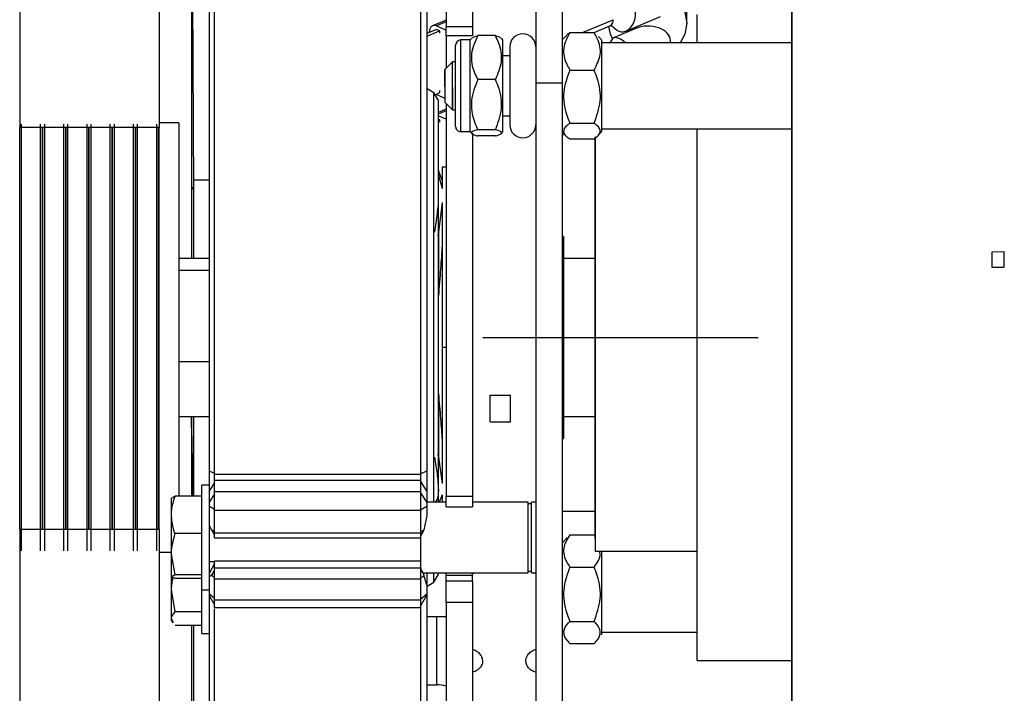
# Model space of a CAD drawing. Header units: inches. Extents: x 170 to 284, y 215 to 248.
# Tile 730 of 1056: x 231.0228 to 231.1544, y 225.3583 to 225.4483. Entities that reach past the tile are written whole.
import ezdxf

# ---------------------------------------------------------------- set-up
doc = ezdxf.new("R2010")
doc.units = ezdxf.units.IN
doc.header["$LTSCALE"] = 0.25
doc.header["$MEASUREMENT"] = 0
doc.layers.add('RH FRONT OF HOOD', color=7, linetype='Continuous')

msp = doc.modelspace()

# ---------------------------------------------------------------- linework, layer by layer
at = {"layer": 'RH FRONT OF HOOD'}
for p, q in [((231.1260020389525, 225.3033025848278), (231.1260020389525, 225.5149551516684)), ((231.1260020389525, 225.5149551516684), (231.1260020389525, 225.2967220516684)), ((231.0228287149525, 225.4895725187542), (231.0228287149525, 225.4338873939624)), ((231.0414476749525, 225.4895725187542), (231.0414476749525, 225.4338873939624)), ((231.0917660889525, 225.4721227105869), (231.0917660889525, 225.4398031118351)), ((231.0953077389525, 225.4721227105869), (231.0953077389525, 225.4398031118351)), ((231.0488615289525, 225.3875500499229), (231.0488615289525, 225.4690823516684)), ((231.0763514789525, 225.4690823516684), (231.0763514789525, 225.3875500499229)), ((231.0481869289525, 225.3879854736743), (231.0481869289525, 225.4675766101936)), ((231.0771947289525, 225.4674531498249), (231.0771947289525, 225.3880211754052)), ((231.0457482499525, 225.462232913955), (231.0457482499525, 225.4163792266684)), ((231.0458546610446, 225.462232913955), (231.0460177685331, 225.4257609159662)), ((231.0797919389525, 225.4566074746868), (231.0797919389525, 225.4473868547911)), ((231.1119558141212, 225.447834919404), (231.1119558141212, 225.4572364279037)), ((231.0833335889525, 225.4509715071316), (231.0833335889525, 225.4473868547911)), ((231.0797919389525, 225.4482563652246), (231.0779651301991, 225.4474843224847)), ((231.0980151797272, 225.4465747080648), (231.1021025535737, 225.4483021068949)), ((231.1038029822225, 225.4467710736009), (231.108419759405, 225.4487222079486)), ((231.1133532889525, 225.4452011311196), (231.1133532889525, 225.4490130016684)), ((231.0784903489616, 225.4470057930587), (231.0771947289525, 225.4464582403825)), ((231.0797919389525, 225.4480144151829), (231.0784903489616, 225.4474643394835)), ((231.0784903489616, 225.4474643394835), (231.0797919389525, 225.446914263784)), ((231.0789673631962, 225.446804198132), (231.0784903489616, 225.4470057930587)), ((231.0797919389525, 225.4473868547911), (231.0833335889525, 225.4473868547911)), ((231.0797919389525, 225.4461363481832), (231.0797919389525, 225.4473868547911)), ((231.0833335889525, 225.4473868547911), (231.0833335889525, 225.4461363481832)), ((231.0995632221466, 225.4465705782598), (231.1016737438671, 225.4474625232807)), ((231.101844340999, 225.4475746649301), (231.1025459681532, 225.446968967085)), ((231.105137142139, 225.4471292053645), (231.1021616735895, 225.4458717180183)), ((231.0789673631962, 225.446804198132), (231.0771947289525, 225.4460550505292)), ((231.0775363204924, 225.4466026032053), (231.0775363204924, 225.4466447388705)), ((231.0789673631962, 225.4464985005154), (231.0789673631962, 225.446804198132)), ((231.0833335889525, 225.4461363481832), (231.0797919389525, 225.4461363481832)), ((231.0797919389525, 225.4461363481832), (231.0797919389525, 225.4418281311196)), ((231.0829962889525, 225.445589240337), (231.0817314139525, 225.445589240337)), ((231.0817314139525, 225.445589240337), (231.0817314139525, 225.4333448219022)), ((231.0832053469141, 225.4458331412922), (231.0829962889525, 225.445589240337)), ((231.0829962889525, 225.4333448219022), (231.0829962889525, 225.445589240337)), ((231.0863692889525, 225.4461673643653), (231.0840081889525, 225.4461673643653)), ((231.0873811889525, 225.445589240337), (231.087172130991, 225.4458331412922)), ((231.0873811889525, 225.4333448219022), (231.0873811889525, 225.445589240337)), ((231.0957205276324, 225.4460708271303), (231.0953077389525, 225.445589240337)), ((231.0957205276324, 225.4460708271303), (231.0953077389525, 225.445589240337)), ((231.0963196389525, 225.4465747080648), (231.0995577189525, 225.4465747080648)), ((231.1005696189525, 225.445589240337), (231.1001568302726, 225.4460708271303)), ((231.1005696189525, 225.445589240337), (231.1001568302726, 225.4460708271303)), ((231.1005696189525, 225.445589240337), (231.1005696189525, 225.4336038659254)), ((231.1019629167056, 225.4456972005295), (231.1016725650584, 225.4452011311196)), ((231.0810568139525, 225.4340194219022), (231.0810568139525, 225.444914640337)), ((231.0882918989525, 225.4446783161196), (231.0882918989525, 225.4342557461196)), ((231.1260020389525, 225.4452011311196), (231.1005696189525, 225.4452011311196)), ((231.1260020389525, 225.4452011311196), (231.1005696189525, 225.4452011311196)), ((231.0882918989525, 225.4434809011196), (231.0873811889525, 225.4434809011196)), ((231.0806351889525, 225.4426713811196), (231.0796232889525, 225.4416594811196)), ((231.0806351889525, 225.4426713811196), (231.0796232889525, 225.4416594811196)), ((231.0796232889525, 225.439308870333), (231.0796232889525, 225.4416594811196)), ((231.0796232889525, 225.4416594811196), (231.0796232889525, 225.4372745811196)), ((231.0810568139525, 225.4426713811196), (231.0806351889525, 225.4426713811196)), ((231.0810568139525, 225.4426713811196), (231.0806351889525, 225.4426713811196)), ((231.0806351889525, 225.4362626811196), (231.0806351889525, 225.4426713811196)), ((231.0963196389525, 225.4415688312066), (231.0995577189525, 225.4415688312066)), ((231.0772383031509, 225.4390626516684), (231.0771947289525, 225.4390626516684)), ((231.0781490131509, 225.4385368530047), (231.0772383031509, 225.4390626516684)), ((231.0772383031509, 225.3917975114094), (231.0772383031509, 225.4390626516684)), ((231.0806351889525, 225.4392358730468), (231.0806351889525, 225.4362626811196)), ((231.0863692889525, 225.4403018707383), (231.0840081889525, 225.4403018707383)), ((231.0953077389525, 225.4398031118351), (231.0917660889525, 225.4398031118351)), ((231.0917660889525, 225.4398031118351), (231.0917660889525, 225.3041632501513)), ((231.0953077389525, 225.4398031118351), (231.0953077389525, 225.3041632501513)), ((231.0787125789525, 225.4375801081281), (231.0781490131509, 225.4385368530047)), ((231.0781490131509, 225.3920197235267), (231.0781490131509, 225.4385368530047)), ((231.0783057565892, 225.4382707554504), (231.0789673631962, 225.4385503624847)), ((231.0784279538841, 225.4383223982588), (231.0784903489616, 225.4382934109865)), ((231.0784903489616, 225.4382934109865), (231.0796232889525, 225.4378146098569)), ((231.0789673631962, 225.4385503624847), (231.0789673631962, 225.4388560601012)), ((231.0787125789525, 225.4375801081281), (231.0787125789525, 225.3839711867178)), ((231.0796232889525, 225.4372745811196), (231.0806351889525, 225.4362626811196)), ((231.0796232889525, 225.4372745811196), (231.0806351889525, 225.4362626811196)), ((231.0797919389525, 225.4371059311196), (231.0797919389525, 225.3846120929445)), ((231.0797919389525, 225.4363550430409), (231.0787125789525, 225.4358988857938)), ((231.0797919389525, 225.4361130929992), (231.0787125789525, 225.4356569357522)), ((231.0797919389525, 225.4350129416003), (231.0787125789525, 225.4354690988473)), ((231.0806351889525, 225.4362626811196), (231.0810568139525, 225.4362626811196)), ((231.0806351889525, 225.4362626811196), (231.0810568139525, 225.4362626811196)), ((231.0873811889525, 225.4354531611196), (231.0882918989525, 225.4354531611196)), ((231.0228287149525, 225.4345069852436), (231.0227949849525, 225.4345091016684)), ((231.0414476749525, 225.4338873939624), (231.0228287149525, 225.4338873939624)), ((231.0228287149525, 225.380166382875), (231.0228287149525, 225.4338873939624)), ((231.0230482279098, 225.379063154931), (231.0230482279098, 225.4343324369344)), ((231.0256111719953, 225.379063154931), (231.0256111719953, 225.4343324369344)), ((231.0258644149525, 225.380166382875), (231.0258644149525, 225.4338873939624)), ((231.0258981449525, 225.380166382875), (231.0258981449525, 225.4338873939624)), ((231.0261513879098, 225.379063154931), (231.0261513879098, 225.4343324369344)), ((231.0287143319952, 225.379063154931), (231.0287143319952, 225.4343324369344)), ((231.0289675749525, 225.380166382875), (231.0289675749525, 225.4338873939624)), ((231.0290013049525, 225.380166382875), (231.0290013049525, 225.4338873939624)), ((231.0292545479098, 225.379063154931), (231.0292545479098, 225.4343324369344)), ((231.0318174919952, 225.379063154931), (231.0318174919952, 225.4343324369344)), ((231.0320707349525, 225.380166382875), (231.0320707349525, 225.4338873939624)), ((231.0321044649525, 225.380166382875), (231.0321044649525, 225.4338873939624)), ((231.0323577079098, 225.379063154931), (231.0323577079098, 225.4343324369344)), ((231.0349206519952, 225.379063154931), (231.0349206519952, 225.4343324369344)), ((231.0351738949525, 225.380166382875), (231.0351738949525, 225.4338873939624)), ((231.0352076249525, 225.380166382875), (231.0352076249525, 225.4338873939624)), ((231.0354608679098, 225.379063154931), (231.0354608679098, 225.4343324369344)), ((231.0380238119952, 225.379063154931), (231.0380238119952, 225.4343324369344)), ((231.0382770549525, 225.380166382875), (231.0382770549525, 225.4338873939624)), ((231.0383107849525, 225.380166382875), (231.0383107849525, 225.4338873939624)), ((231.0385640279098, 225.379063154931), (231.0385640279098, 225.4343324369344)), ((231.0411269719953, 225.379063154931), (231.0411269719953, 225.4343324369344)), ((231.0413802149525, 225.380166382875), (231.0413802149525, 225.4338873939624)), ((231.0440617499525, 225.4345091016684), (231.0414476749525, 225.4345091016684)), ((231.0414476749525, 225.380166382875), (231.0414476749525, 225.4338873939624)), ((231.0440617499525, 225.4345091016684), (231.0440617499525, 225.38461056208)), ((231.0789673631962, 225.4349028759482), (231.0787125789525, 225.4350105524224)), ((231.0789673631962, 225.4349028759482), (231.0787125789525, 225.4347951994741)), ((231.0789673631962, 225.4345971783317), (231.0789673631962, 225.4349028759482)), ((231.0963196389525, 225.4344611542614), (231.0995577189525, 225.4344611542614)), ((231.1005696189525, 225.4337329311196), (231.1260020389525, 225.4337329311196)), ((231.1005696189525, 225.4337329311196), (231.1260020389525, 225.4337329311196)), ((231.1133532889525, 225.3652679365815), (231.1133532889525, 225.4337329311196)), ((231.1133532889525, 225.3626642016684), (231.1133532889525, 225.4337329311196)), ((231.0817314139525, 225.4333448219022), (231.0829962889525, 225.4333448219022)), ((231.0829962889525, 225.4333448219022), (231.0832053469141, 225.4331009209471)), ((231.0833335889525, 225.4331486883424), (231.0833335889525, 225.3846120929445)), ((231.0863692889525, 225.4336015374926), (231.0840081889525, 225.4336015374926)), ((231.0863692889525, 225.4327666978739), (231.0840081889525, 225.4327666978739)), ((231.087172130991, 225.4331009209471), (231.0873811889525, 225.4333448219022)), ((231.0953077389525, 225.4333448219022), (231.0957205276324, 225.4328632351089)), ((231.0953077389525, 225.4333448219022), (231.0957205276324, 225.4328632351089)), ((231.0953077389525, 225.4328708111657), (231.0956059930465, 225.4329968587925)), ((231.0996926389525, 225.3789922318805), (231.0996926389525, 225.4326699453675)), ((231.0996926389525, 225.4326699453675), (231.0996926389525, 225.3772692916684)), ((231.1001568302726, 225.432863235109), (231.1005696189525, 225.4333448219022)), ((231.1001568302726, 225.432863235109), (231.1005696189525, 225.4333448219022)), ((231.1005696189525, 225.4336038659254), (231.1005696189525, 225.4333448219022)), ((231.0963196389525, 225.4323593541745), (231.0995577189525, 225.4323593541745)), ((231.0797919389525, 225.4286063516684), (231.0792522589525, 225.4286063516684)), ((231.0792522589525, 225.4286063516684), (231.0792522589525, 225.425728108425)), ((231.0792522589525, 225.4268520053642), (231.0787589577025, 225.4281699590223)), ((231.0787589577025, 225.4281699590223), (231.0787589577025, 225.427526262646)), ((231.0787589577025, 225.427526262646), (231.0792522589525, 225.425728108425)), ((231.0481869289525, 225.4268750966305), (231.0460180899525, 225.4268750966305)), ((231.0460180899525, 225.4268750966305), (231.0460180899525, 225.4163792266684)), ((231.0792522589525, 225.4238918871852), (231.0787589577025, 225.4199084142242)), ((231.0792522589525, 225.4238918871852), (231.0792522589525, 225.4045512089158)), ((231.0787125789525, 225.4194845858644), (231.0787589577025, 225.4199084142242)), ((231.0787589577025, 225.4199084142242), (231.0787589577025, 225.4113922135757)), ((231.0954763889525, 225.4193306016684), (231.0953077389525, 225.4193306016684)), ((231.0954763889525, 225.4193306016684), (231.0954763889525, 225.400136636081)), ((231.1543720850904, 225.4172773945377), (231.1526858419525, 225.4172479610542)), ((231.1526858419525, 225.4172479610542), (231.1526858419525, 225.4152238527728)), ((231.1543720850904, 225.4152532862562), (231.1543720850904, 225.4172773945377)), ((231.0481869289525, 225.4163792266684), (231.0440617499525, 225.4163792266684)), ((231.0481869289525, 225.4163792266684), (231.0440617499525, 225.4163792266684)), ((231.0996926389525, 225.4163792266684), (231.0954763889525, 225.4163792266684)), ((231.0996926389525, 225.4163792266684), (231.0954763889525, 225.4163792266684)), ((231.0481869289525, 225.4147703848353), (231.0440617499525, 225.4147703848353)), ((231.1526858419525, 225.4152238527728), (231.1543720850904, 225.4152532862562)), ((231.0846827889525, 225.4058386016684), (231.1214767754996, 225.4058386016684)), ((231.0792522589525, 225.4045512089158), (231.0797919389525, 225.4045512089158)), ((231.0792522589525, 225.4045512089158), (231.0792522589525, 225.3863344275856)), ((231.0481869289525, 225.4025942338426), (231.0440617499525, 225.4025942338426)), ((231.0954763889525, 225.400136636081), (231.0954763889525, 225.3923466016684)), ((231.0787589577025, 225.3983539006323), (231.0787589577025, 225.3898376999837)), ((231.0856946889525, 225.3945772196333), (231.0856946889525, 225.3981409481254)), ((231.0856946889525, 225.3981409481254), (231.0883930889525, 225.3981409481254)), ((231.0883930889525, 225.3945772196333), (231.0883930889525, 225.3981409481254)), ((231.0440617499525, 225.3952979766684), (231.0481869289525, 225.3952979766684)), ((231.0440617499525, 225.3952979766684), (231.0481869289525, 225.3952979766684)), ((231.0457482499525, 225.3952979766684), (231.0457482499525, 225.38461056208)), ((231.0457728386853, 225.3950610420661), (231.0457703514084, 225.3952979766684)), ((231.0457773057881, 225.3947633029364), (231.0457728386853, 225.3950610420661)), ((231.0459809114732, 225.38461056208), (231.0457773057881, 225.3947633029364)), ((231.0460180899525, 225.3952979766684), (231.0460180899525, 225.38461056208)), ((231.0856946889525, 225.3945772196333), (231.0883930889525, 225.3945772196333)), ((231.0954763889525, 225.3952979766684), (231.0996926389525, 225.3952979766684)), ((231.0954763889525, 225.3952979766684), (231.0996926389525, 225.3952979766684)), ((231.0457657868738, 225.3939234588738), (231.0457728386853, 225.3940431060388)), ((231.0457728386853, 225.3940431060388), (231.0457773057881, 225.3938961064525)), ((231.0457773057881, 225.3938961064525), (231.0459641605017, 225.38461056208)), ((231.0772383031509, 225.3838328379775), (231.0772383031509, 225.3917975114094)), ((231.0781490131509, 225.3838328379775), (231.0781490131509, 225.3920197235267)), ((231.0953077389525, 225.3923466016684), (231.0954763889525, 225.3923466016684)), ((231.0787589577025, 225.3898376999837), (231.0787125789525, 225.3902264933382)), ((231.0787589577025, 225.3898376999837), (231.0792522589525, 225.3863344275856)), ((231.0488615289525, 225.3876475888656), (231.0481869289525, 225.3879854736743)), ((231.0481869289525, 225.3856009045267), (231.0481869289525, 225.3879854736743)), ((231.0763514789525, 225.3875988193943), (231.0771947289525, 225.3880211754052)), ((231.0771947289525, 225.3880211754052), (231.0771947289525, 225.3852670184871)), ((231.0488615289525, 225.386437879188), (231.0481869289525, 225.3853789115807)), ((231.0488615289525, 225.3875500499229), (231.0763514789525, 225.3875500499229)), ((231.0488615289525, 225.3867435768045), (231.0488615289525, 225.3875500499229)), ((231.0763514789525, 225.3867435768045), (231.0488615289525, 225.3867435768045)), ((231.0488615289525, 225.3852433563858), (231.0488615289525, 225.3867435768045)), ((231.0763514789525, 225.3875500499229), (231.0763514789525, 225.3867435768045)), ((231.0763514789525, 225.3867435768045), (231.0763514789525, 225.3852433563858)), ((231.0763514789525, 225.3865907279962), (231.0771947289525, 225.3852670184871)), ((231.0481869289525, 225.3860927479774), (231.0471412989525, 225.3860927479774)), ((231.0471412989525, 225.3831004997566), (231.0471412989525, 225.3860927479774)), ((231.0481869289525, 225.3850175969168), (231.0481869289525, 225.3856009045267)), ((231.0488615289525, 225.3852433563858), (231.0763514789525, 225.3852433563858)), ((231.0488615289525, 225.3827329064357), (231.0488615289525, 225.3852433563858)), ((231.0763514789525, 225.3852433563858), (231.0763514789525, 225.3827329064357)), ((231.0763514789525, 225.3850905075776), (231.0771947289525, 225.3837667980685)), ((231.0771947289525, 225.3852670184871), (231.0771947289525, 225.3837667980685)), ((231.0435636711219, 225.38461056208), (231.0430936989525, 225.3843536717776)), ((231.0430936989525, 225.3821174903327), (231.0430936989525, 225.3843668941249)), ((231.0471412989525, 225.38461056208), (231.0435636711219, 225.38461056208)), ((231.0481869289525, 225.383878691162), (231.0481869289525, 225.3850175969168)), ((231.0488615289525, 225.3849376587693), (231.0481869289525, 225.383878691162)), ((231.0481869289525, 225.3832360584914), (231.0481869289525, 225.383878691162)), ((231.0797919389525, 225.3838328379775), (231.0771947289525, 225.3838328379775)), ((231.0771947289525, 225.3837667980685), (231.0771947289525, 225.3832773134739)), ((231.0792522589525, 225.3848251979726), (231.0788808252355, 225.3838328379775)), ((231.0792522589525, 225.3848251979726), (231.0792522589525, 225.3838328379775)), ((231.0797919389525, 225.3846120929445), (231.0833335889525, 225.3846120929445)), ((231.0797919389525, 225.3832250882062), (231.0797919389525, 225.3846120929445)), ((231.0833335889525, 225.3846120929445), (231.0833335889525, 225.3832250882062)), ((231.0907474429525, 225.3838328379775), (231.0833335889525, 225.3838328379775)), ((231.0907474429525, 225.3743884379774), (231.0907474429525, 225.3838328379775)), ((231.0917660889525, 225.3838328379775), (231.0912196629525, 225.3838328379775)), ((231.0912196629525, 225.3743884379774), (231.0912196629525, 225.3838328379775)), ((231.0471412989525, 225.3721285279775), (231.0471412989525, 225.3831004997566)), ((231.0488615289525, 225.3828456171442), (231.0481869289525, 225.3832360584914)), ((231.0481869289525, 225.3823149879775), (231.0481869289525, 225.3832360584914)), ((231.0481869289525, 225.3722715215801), (231.0481869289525, 225.3824298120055)), ((231.0763514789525, 225.3827329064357), (231.0488615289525, 225.3827329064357)), ((231.0488615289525, 225.3797414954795), (231.0488615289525, 225.3827329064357)), ((231.0763514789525, 225.38278926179), (231.0771947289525, 225.3832773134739)), ((231.0763514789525, 225.3827329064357), (231.0763514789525, 225.3797414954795)), ((231.0771947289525, 225.3832773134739), (231.0771947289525, 225.3819934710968)), ((231.0797919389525, 225.3832250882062), (231.0833335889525, 225.3832250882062)), ((231.0912196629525, 225.3835967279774), (231.0907474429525, 225.3835967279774)), ((231.0996926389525, 225.3825876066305), (231.0953077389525, 225.3825876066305)), ((231.0996926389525, 225.3825758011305), (231.0953077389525, 225.3825758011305)), ((231.0430936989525, 225.3768744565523), (231.0430936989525, 225.3821174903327)), ((231.0771947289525, 225.3819934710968), (231.0768266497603, 225.3801157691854)), ((231.0414476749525, 225.380166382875), (231.0228287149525, 225.380166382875)), ((231.0228287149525, 225.380166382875), (231.0228287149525, 225.2604682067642)), ((231.0414476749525, 225.380166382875), (231.0414476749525, 225.2604682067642)), ((231.0484331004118, 225.380148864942), (231.0481869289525, 225.3807252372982)), ((231.0484331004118, 225.380148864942), (231.0488615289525, 225.379406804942)), ((231.0488615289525, 225.3798687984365), (231.0484331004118, 225.380148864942)), ((231.0763514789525, 225.379805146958), (231.0768266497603, 225.3801157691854)), ((231.0763514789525, 225.379238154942), (231.0767682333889, 225.3799599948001)), ((231.0230482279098, 225.3773447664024), (231.0230482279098, 225.379063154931)), ((231.0256111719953, 225.3773447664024), (231.0256111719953, 225.379063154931)), ((231.0261513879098, 225.3773447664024), (231.0261513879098, 225.379063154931)), ((231.0287143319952, 225.3773447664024), (231.0287143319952, 225.379063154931)), ((231.0292545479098, 225.3773447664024), (231.0292545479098, 225.379063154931)), ((231.0318174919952, 225.3773447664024), (231.0318174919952, 225.379063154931)), ((231.0323577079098, 225.3773447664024), (231.0323577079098, 225.379063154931)), ((231.0349206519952, 225.3773447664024), (231.0349206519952, 225.379063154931)), ((231.0354608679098, 225.3773447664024), (231.0354608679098, 225.379063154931)), ((231.0380238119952, 225.3773447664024), (231.0380238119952, 225.379063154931)), ((231.0385640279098, 225.3773447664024), (231.0385640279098, 225.379063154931)), ((231.0411269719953, 225.3773447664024), (231.0411269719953, 225.379063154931)), ((231.0471412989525, 225.3796244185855), (231.0435636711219, 225.3796244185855)), ((231.0488615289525, 225.3797414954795), (231.0763514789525, 225.3797414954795)), ((231.0488615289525, 225.379069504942), (231.0488615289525, 225.3797414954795)), ((231.0488615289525, 225.379069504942), (231.0763514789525, 225.379069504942)), ((231.0763514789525, 225.3797414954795), (231.0763514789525, 225.379069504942)), ((231.0763514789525, 225.379069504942), (231.0763514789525, 225.3752987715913)), ((231.0959812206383, 225.379118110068), (231.0953077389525, 225.3783323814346)), ((231.0959812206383, 225.379118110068), (231.0953077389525, 225.3783323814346)), ((231.0963196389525, 225.3794691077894), (231.0995577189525, 225.3794691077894)), ((231.0227949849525, 225.3771681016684), (231.0228287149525, 225.3771702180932)), ((231.0414476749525, 225.3771681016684), (231.0430936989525, 225.3771681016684)), ((231.0996926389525, 225.3772692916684), (231.1133532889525, 225.3772692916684)), ((231.0996926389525, 225.3772692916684), (231.1133532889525, 225.3772692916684)), ((231.1005696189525, 225.3772692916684), (231.1005696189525, 225.3660879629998)), ((231.0435636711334, 225.3741244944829), (231.0430936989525, 225.3768744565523)), ((231.0430936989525, 225.3738676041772), (231.0430936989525, 225.3768744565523)), ((231.0481869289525, 225.3759062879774), (231.0488615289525, 225.3759062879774)), ((231.0763514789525, 225.375966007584), (231.0488615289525, 225.375966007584)), ((231.0488615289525, 225.3759344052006), (231.0488615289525, 225.375966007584)), ((231.0763514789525, 225.3759344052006), (231.0488615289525, 225.3759344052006)), ((231.0488615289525, 225.3750437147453), (231.0488615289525, 225.3759344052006)), ((231.0488615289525, 225.375628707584), (231.0481869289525, 225.3743802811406)), ((231.0488615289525, 225.3747380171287), (231.0484331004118, 225.3740654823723)), ((231.0488615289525, 225.3750437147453), (231.0763514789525, 225.3750437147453)), ((231.0488615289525, 225.373561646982), (231.0488615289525, 225.3750437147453)), ((231.0763514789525, 225.3752987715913), (231.0763514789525, 225.3750437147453)), ((231.0763514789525, 225.3750437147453), (231.0763514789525, 225.373561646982)), ((231.0764488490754, 225.3748279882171), (231.0763514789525, 225.3749966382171)), ((231.0763514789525, 225.3749808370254), (231.0764488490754, 225.3748279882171)), ((231.0763514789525, 225.374890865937), (231.0766667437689, 225.3743959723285)), ((231.0764488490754, 225.3748279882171), (231.0766667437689, 225.3743959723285)), ((231.0907474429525, 225.3746245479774), (231.0912196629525, 225.3746245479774)), ((231.0963196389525, 225.375147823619), (231.0995577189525, 225.375147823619)), ((231.0430936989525, 225.3721527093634), (231.0430936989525, 225.3738694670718)), ((231.0435636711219, 225.3736107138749), (231.0430936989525, 225.3738676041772)), ((231.0471412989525, 225.3741244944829), (231.0435636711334, 225.3741244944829)), ((231.0471412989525, 225.3736107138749), (231.0435636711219, 225.3736107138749)), ((231.0484331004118, 225.3740654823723), (231.0481869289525, 225.3738689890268)), ((231.0488615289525, 225.3737190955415), (231.0484331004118, 225.3740654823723)), ((231.0763514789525, 225.373561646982), (231.0488615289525, 225.373561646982)), ((231.0488615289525, 225.3707661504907), (231.0488615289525, 225.373561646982)), ((231.0763514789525, 225.3736403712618), (231.0768266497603, 225.3740245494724)), ((231.0763514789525, 225.373561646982), (231.0763514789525, 225.3707661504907)), ((231.0766704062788, 225.3743884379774), (231.0907474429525, 225.3743884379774)), ((231.0771947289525, 225.3727776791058), (231.0768266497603, 225.3740245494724)), ((231.0771947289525, 225.3743884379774), (231.0771947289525, 225.3727776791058)), ((231.0772383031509, 225.3726145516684), (231.0772383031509, 225.3743884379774)), ((231.0781490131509, 225.3731403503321), (231.0781490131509, 225.3743884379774)), ((231.0781490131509, 225.3731403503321), (231.0787125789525, 225.3740970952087)), ((231.0787125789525, 225.3743884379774), (231.0787125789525, 225.3740970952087)), ((231.0797919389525, 225.3740666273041), (231.0797919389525, 225.3743884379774)), ((231.0797919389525, 225.3740666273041), (231.0833335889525, 225.3740666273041)), ((231.0797919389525, 225.3733266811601), (231.0797919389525, 225.3740666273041)), ((231.0797919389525, 225.3733266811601), (231.0833335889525, 225.3733266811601)), ((231.0797919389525, 225.3704302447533), (231.0797919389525, 225.3733266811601)), ((231.0833335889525, 225.3740666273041), (231.0833335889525, 225.3743884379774)), ((231.0833335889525, 225.3733266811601), (231.0833335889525, 225.3740666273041)), ((231.0833335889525, 225.3733266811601), (231.0833335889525, 225.3704302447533)), ((231.0912196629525, 225.3743884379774), (231.0917660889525, 225.3743884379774)), ((231.0917660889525, 225.374264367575), (231.0915283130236, 225.3743884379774)), ((231.0435636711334, 225.3691834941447), (231.0430936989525, 225.3721527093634)), ((231.0430936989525, 225.3682553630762), (231.0430936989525, 225.3721527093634)), ((231.0471412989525, 225.3721285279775), (231.0481869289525, 225.3721285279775)), ((231.0471412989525, 225.3662835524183), (231.0471412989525, 225.3721285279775)), ((231.0481869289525, 225.3715298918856), (231.0481869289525, 225.3722715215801)), ((231.0771947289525, 225.3727776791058), (231.0771947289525, 225.3715925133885)), ((231.0771947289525, 225.3726145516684), (231.0772383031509, 225.3726145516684)), ((231.0772383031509, 225.3726145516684), (231.0781490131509, 225.3731403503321)), ((231.0488615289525, 225.3709372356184), (231.0481869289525, 225.3715298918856)), ((231.0481869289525, 225.3712746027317), (231.0481869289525, 225.3715298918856)), ((231.0481869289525, 225.3712746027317), (231.0488615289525, 225.3701061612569)), ((231.0481869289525, 225.3441005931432), (231.0481869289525, 225.3712746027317)), ((231.0488615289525, 225.3707661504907), (231.0763514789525, 225.3707661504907)), ((231.0488615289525, 225.3697688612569), (231.0488615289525, 225.3707661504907)), ((231.0763514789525, 225.3708516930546), (231.0771947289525, 225.3715925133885)), ((231.0763514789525, 225.3699375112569), (231.0771947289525, 225.3713980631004)), ((231.0763514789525, 225.3707661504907), (231.0763514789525, 225.3697688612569)), ((231.0771947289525, 225.3715925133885), (231.0771947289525, 225.3713980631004)), ((231.0771947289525, 225.3713980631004), (231.0771947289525, 225.3442240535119)), ((231.0488615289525, 225.3697688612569), (231.0763514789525, 225.3697688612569)), ((231.0488615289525, 225.3425948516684), (231.0488615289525, 225.369591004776)), ((231.0763514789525, 225.3699375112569), (231.0763514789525, 225.3425948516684)), ((231.0833335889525, 225.3704302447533), (231.0797919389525, 225.3704302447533)), ((231.0797919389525, 225.3704302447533), (231.0797919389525, 225.3384917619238)), ((231.0833335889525, 225.3704302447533), (231.0833335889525, 225.3384917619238)), ((231.0433551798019, 225.3677389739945), (231.0430936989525, 225.3682553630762)), ((231.0430936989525, 225.3680037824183), (231.0430936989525, 225.3682553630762)), ((231.0430936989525, 225.3680037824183), (231.043273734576, 225.3676919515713)), ((231.0471412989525, 225.3691834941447), (231.0435636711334, 225.3691834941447)), ((231.0771947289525, 225.3685434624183), (231.0797919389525, 225.3685434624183)), ((231.0785270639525, 225.3594319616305), (231.0785270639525, 225.3685434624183)), ((231.0471412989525, 225.3673272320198), (231.0435636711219, 225.3673272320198)), ((231.0457482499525, 225.3673272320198), (231.0457482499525, 225.2477687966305)), ((231.0460180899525, 225.3673272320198), (231.0460180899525, 225.3144781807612)), ((231.0963196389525, 225.3678888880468), (231.0995577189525, 225.3678888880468)), ((231.0471412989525, 225.3662835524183), (231.0481869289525, 225.3662835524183)), ((231.1005696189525, 225.3664760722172), (231.1133532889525, 225.3664760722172)), ((231.1005696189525, 225.3664760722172), (231.1133532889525, 225.3664760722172)), ((231.0963196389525, 225.364951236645), (231.0995577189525, 225.364951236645)), ((231.1133532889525, 225.3626642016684), (231.1133532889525, 225.3652679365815)), ((231.1133532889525, 225.3626642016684), (231.1260020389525, 225.3626642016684)), ((231.1133532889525, 225.3626642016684), (231.1260020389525, 225.3626642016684)), ((231.0771947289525, 225.3594319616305), (231.0785270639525, 225.3594319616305))]:
    msp.add_line(p, q, dxfattribs=at)
at = {"layer": 'RH FRONT OF HOOD', "flags": 128}
for points in [[(231.1035981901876, 225.4516306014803), (231.1036546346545, 225.4516682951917), (231.1051120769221, 225.452341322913), (231.1067276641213, 225.4525732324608), (231.1083432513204, 225.452341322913), (231.109800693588, 225.4516682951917), (231.1109573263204, 225.4506200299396), (231.1116999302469, 225.4492991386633), (231.1119558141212, 225.447834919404), (231.1116999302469, 225.4463707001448), (231.1110737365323, 225.4452011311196)], [(231.0784903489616, 225.4474643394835), (231.0783042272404, 225.4475195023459), (231.0781252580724, 225.4475255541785), (231.0779603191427, 225.4474822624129), (231.0778157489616, 225.4473912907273), (231.0776971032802, 225.4472561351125), (231.0776089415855, 225.4470819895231), (231.077554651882, 225.4468755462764), (231.0775363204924, 225.4466447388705)], [(231.1020199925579, 225.4457739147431), (231.1017553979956, 225.4463707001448), (231.1015217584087, 225.4473982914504)], [(231.0460177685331, 225.4257609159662), (231.0460004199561, 225.4258013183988), (231.0459489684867, 225.4258401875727), (231.0458651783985, 225.4258761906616), (231.0457519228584, 225.4259080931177), (231.0457482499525, 225.4259089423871)], [(231.0460180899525, 225.4256171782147), (231.0460007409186, 225.4256577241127), (231.0459492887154, 225.4256968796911), (231.04586549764, 225.4257333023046), (231.0457522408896, 225.4257657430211), (231.0457482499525, 225.4257666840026)]]:
    msp.add_lwpolyline(points, dxfattribs=at)
at = {"layer": 'RH FRONT OF HOOD'}
for centre, radius, start, end in [((231.1012724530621, 225.4481967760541), 0.0008367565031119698, 298.657906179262, 7.231572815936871), ((231.0817314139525, 225.444914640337), 0.0006746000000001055, 90, 180), ((231.0900289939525, 225.4446783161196), 0.001737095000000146, 0, 180), ((231.0817314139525, 225.4340194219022), 0.0006746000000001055, 180, 270.0000000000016), ((231.0900289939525, 225.4342557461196), 0.001737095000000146, 180, 0), ((231.0785270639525, 225.3552157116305), 0.004216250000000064, 72.54239687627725, 90)]:
    msp.add_arc(centre, radius, start, end, dxfattribs=at)
for centre, major_axis, ratio, start_param, end_param in [((231.1034989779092, 225.4489312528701), (0.0003539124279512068, 0.002248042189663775), 0.7005003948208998, 2.969147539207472, 5.872634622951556), ((231.1034989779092, 225.4489312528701), (0.0003539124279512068, 0.002248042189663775), 0.7005003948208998, 2.731041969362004, 2.969147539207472), ((231.106778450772, 225.4455341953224), (0.002981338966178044, -1.198330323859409e-16), 0.6408563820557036, 0, 2.153792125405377), ((231.1034989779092, 225.4441482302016), (-0.001451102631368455, 0.001652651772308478), 0.4276080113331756, 5.559096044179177, 6.424278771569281), ((231.1034989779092, 225.4441482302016), (-0.001451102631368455, 0.001652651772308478), 0.4276080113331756, 4.992278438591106, 5.559096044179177), ((231.106778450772, 225.4455341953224), (0.002981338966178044, -1.198330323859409e-16), 0.6408563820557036, 6.107966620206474, 6.283185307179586), ((231.0122880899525, 225.4262392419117), (0.03197554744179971, -0.01106983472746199), 0.9699083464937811, 0.3239502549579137, 0.3283158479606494)]:
    msp.add_ellipse(centre, major_axis=major_axis, ratio=ratio, start_param=start_param, end_param=end_param, dxfattribs=at)
for points, knots in [([(231.0840081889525, 225.4461673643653), (231.0836517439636, 225.4453669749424), (231.0829347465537, 225.4437569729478), (231.0833183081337, 225.4416850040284), (231.0838595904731, 225.440599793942), (231.0840081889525, 225.4403018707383)], [0, 0, 0, 0, 0.4176583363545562, 0.8401294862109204, 1, 1, 1, 1]), ([(231.0833275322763, 225.4458295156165), (231.0833863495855, 225.4459069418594), (231.0834751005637, 225.4460237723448), (231.0838737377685, 225.4461311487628), (231.0840081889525, 225.4461673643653)], [0, 0, 0, 0, 0.6627229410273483, 1, 1, 1, 1]), ([(231.0863692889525, 225.4403018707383), (231.0867257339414, 225.4411022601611), (231.0874427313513, 225.4427122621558), (231.0870591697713, 225.4447842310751), (231.0865178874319, 225.4458694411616), (231.0863692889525, 225.4461673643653)], [0, 0, 0, 0, 0.4176583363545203, 0.8401294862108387, 0.9999999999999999, 0.9999999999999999, 0.9999999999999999, 0.9999999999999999]), ([(231.0863692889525, 225.4461673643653), (231.0865037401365, 225.4461311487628), (231.0869023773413, 225.4460237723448), (231.0869911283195, 225.4459069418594), (231.0870499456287, 225.4458295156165)], [0, 0, 0, 0, 0.3372770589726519, 1, 1, 1, 1]), ([(231.0963196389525, 225.4465747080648), (231.0959631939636, 225.4458916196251), (231.0952461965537, 225.4445175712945), (231.0956297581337, 225.4427492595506), (231.0961710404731, 225.4418230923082), (231.0963196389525, 225.4415688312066)], [0, 0, 0, 0, 0.4176583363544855, 0.8401294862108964, 1, 1, 1, 1]), ([(231.0963196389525, 225.4465747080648), (231.0959631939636, 225.4458916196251), (231.0952461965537, 225.4445175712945), (231.0956297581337, 225.4427492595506), (231.0961710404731, 225.4418230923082), (231.0963196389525, 225.4415688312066)], [0, 0, 0, 0, 0.4176583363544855, 0.8401294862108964, 1, 1, 1, 1]), ([(231.095821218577, 225.4460590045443), (231.0958518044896, 225.446139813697), (231.0959197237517, 225.4463192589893), (231.0961777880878, 225.4464840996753), (231.0963196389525, 225.4465747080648)], [0, 0, 0, 0, 0.4503275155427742, 1, 1, 1, 1]), ([(231.095821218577, 225.4460590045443), (231.0958518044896, 225.446139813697), (231.0959197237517, 225.4463192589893), (231.0961777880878, 225.4464840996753), (231.0963196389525, 225.4465747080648)], [0, 0, 0, 0, 0.4503275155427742, 1, 1, 1, 1]), ([(231.0995577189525, 225.4415688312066), (231.0999141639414, 225.4422519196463), (231.1006311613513, 225.4436259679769), (231.1002475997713, 225.4453942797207), (231.0997063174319, 225.4463204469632), (231.0995577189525, 225.4465747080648)], [0, 0, 0, 0, 0.417658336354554, 0.8401294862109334, 1, 1, 1, 1]), ([(231.0995577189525, 225.4415688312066), (231.0999141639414, 225.4422519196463), (231.1006311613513, 225.4436259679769), (231.1002475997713, 225.4453942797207), (231.0997063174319, 225.4463204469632), (231.0995577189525, 225.4465747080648)], [0, 0, 0, 0, 0.417658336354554, 0.8401294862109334, 1, 1, 1, 1]), ([(231.0963196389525, 225.4415688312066), (231.0959631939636, 225.4405989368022), (231.0952461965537, 225.4386479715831), (231.0956297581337, 225.4361372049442), (231.0961710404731, 225.4348221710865), (231.0963196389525, 225.4344611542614)], [0, 0, 0, 0, 0.4176583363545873, 0.8401294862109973, 1, 1, 1, 1]), ([(231.0963196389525, 225.4415688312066), (231.0959631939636, 225.4405989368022), (231.0952461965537, 225.4386479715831), (231.0956297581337, 225.4361372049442), (231.0961710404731, 225.4348221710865), (231.0963196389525, 225.4344611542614)], [0, 0, 0, 0, 0.4176583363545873, 0.8401294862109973, 1, 1, 1, 1]), ([(231.0995577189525, 225.4344611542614), (231.0999141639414, 225.4354310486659), (231.1006311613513, 225.4373820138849), (231.1002475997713, 225.4398927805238), (231.0997063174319, 225.4412078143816), (231.0995577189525, 225.4415688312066)], [0, 0, 0, 0, 0.4176583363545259, 0.8401294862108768, 1, 1, 1, 1]), ([(231.0995577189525, 225.4344611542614), (231.0999141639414, 225.4354310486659), (231.1006311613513, 225.4373820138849), (231.1002475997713, 225.4398927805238), (231.0997063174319, 225.4412078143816), (231.0995577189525, 225.4415688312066)], [0, 0, 0, 0, 0.4176583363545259, 0.8401294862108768, 1, 1, 1, 1]), ([(231.0840081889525, 225.4403018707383), (231.0836517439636, 225.4393875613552), (231.0829347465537, 225.4375484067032), (231.0833183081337, 225.4351815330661), (231.0838595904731, 225.4339418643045), (231.0840081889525, 225.4336015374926)], [0, 0, 0, 0, 0.4176583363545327, 0.8401294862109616, 1, 1, 1, 1]), ([(231.0863692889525, 225.4336015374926), (231.0867257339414, 225.4345158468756), (231.0874427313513, 225.4363550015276), (231.0870591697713, 225.4387218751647), (231.0865178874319, 225.4399615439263), (231.0863692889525, 225.4403018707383)], [0, 0, 0, 0, 0.4176583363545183, 0.8401294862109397, 1, 1, 1, 1]), ([(231.0963196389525, 225.4344611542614), (231.0961911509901, 225.4343697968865), (231.0956868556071, 225.4340112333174), (231.0952847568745, 225.4333458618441), (231.0957929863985, 225.4327271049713), (231.0962349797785, 225.4324184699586), (231.0963196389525, 225.4323593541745)], [0, 0, 0, 0, 0.136761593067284, 0.5367681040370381, 0.9112728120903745, 1, 1, 1, 1]), ([(231.0963196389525, 225.4344611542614), (231.0961911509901, 225.4343697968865), (231.0956868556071, 225.4340112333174), (231.0952847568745, 225.4333458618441), (231.0957929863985, 225.4327271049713), (231.0962349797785, 225.4324184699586), (231.0963196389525, 225.4323593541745)], [0, 0, 0, 0, 0.136761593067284, 0.5367681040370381, 0.9112728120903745, 1, 1, 1, 1]), ([(231.0995577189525, 225.4323593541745), (231.0996423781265, 225.4324184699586), (231.1000843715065, 225.4327271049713), (231.1005926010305, 225.4333458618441), (231.100190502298, 225.4340112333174), (231.0996862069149, 225.4343697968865), (231.0995577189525, 225.4344611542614)], [0, 0, 0, 0, 0.08872718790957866, 0.4632318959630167, 0.8632384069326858, 1, 1, 1, 1]), ([(231.0995577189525, 225.4323593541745), (231.0996423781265, 225.4324184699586), (231.1000843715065, 225.4327271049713), (231.1005926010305, 225.4333458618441), (231.100190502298, 225.4340112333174), (231.0996862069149, 225.4343697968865), (231.0995577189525, 225.4344611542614)], [0, 0, 0, 0, 0.08872718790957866, 0.4632318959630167, 0.8632384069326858, 1, 1, 1, 1]), ([(231.0840081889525, 225.4336015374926), (231.0838797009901, 225.4335652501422), (231.083375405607, 225.4334228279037), (231.0829733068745, 225.4331585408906), (231.0834815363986, 225.4329127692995), (231.0839235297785, 225.4327901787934), (231.0840081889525, 225.4327666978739)], [0, 0, 0, 0, 0.1367615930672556, 0.5367681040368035, 0.9112728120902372, 1, 1, 1, 1]), ([(231.0863692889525, 225.4327666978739), (231.0864539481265, 225.4327901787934), (231.0868959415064, 225.4329127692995), (231.0874041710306, 225.4331585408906), (231.087002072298, 225.4334228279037), (231.0864977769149, 225.4335652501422), (231.0863692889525, 225.4336015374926)], [0, 0, 0, 0, 0.08872718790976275, 0.4632318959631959, 0.8632384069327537, 0.9999999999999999, 0.9999999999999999, 0.9999999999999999, 0.9999999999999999]), ([(231.0787254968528, 225.4248390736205), (231.0787320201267, 225.424742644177), (231.0787768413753, 225.4240800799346), (231.0785931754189, 225.4224560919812), (231.0783439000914, 225.4207575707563), (231.0782192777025, 225.4199084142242)], [0, 0, 0, 0, 0.07848979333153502, 0.5393013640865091, 1, 1, 1, 1]), ([(231.0792522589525, 225.4181161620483), (231.0791861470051, 225.4171015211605), (231.0790535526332, 225.4150665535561), (231.0788573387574, 225.4126192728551), (231.0787589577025, 225.4113922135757)], [0, 0, 0, 0, 0.4986029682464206, 1, 1, 1, 1]), ([(231.0787589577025, 225.3983539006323), (231.0788567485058, 225.3971936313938), (231.07905287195, 225.3948666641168), (231.0791856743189, 225.3930306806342), (231.0792522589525, 225.3921101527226)], [0, 0, 0, 0, 0.4986186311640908, 1, 1, 1, 1]), ([(231.0782192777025, 225.3898376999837), (231.0783497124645, 225.3890688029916), (231.0786105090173, 225.3875314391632), (231.0787764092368, 225.3857311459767), (231.078740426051, 225.3844528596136), (231.0784763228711, 225.3840065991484), (231.0783734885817, 225.3838328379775)], [0, 0, 0, 0, 0.2749634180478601, 0.5497730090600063, 0.8246943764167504, 1, 1, 1, 1]), ([(231.0430936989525, 225.3821174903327), (231.0431006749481, 225.3823441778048), (231.043126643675, 225.3831880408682), (231.0433790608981, 225.3840096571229), (231.0435636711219, 225.38461056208)], [0, 0, 0, 0, 0.2686306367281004, 1, 1, 1, 1]), ([(231.0435636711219, 225.3796244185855), (231.0434927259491, 225.3798337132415), (231.0432172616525, 225.380646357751), (231.0431463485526, 225.3814906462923), (231.0430936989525, 225.3821174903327)], [0, 0, 0, 0, 0.2575476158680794, 1, 1, 1, 1]), ([(231.0767661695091, 225.3799611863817), (231.0767789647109, 225.3799831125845), (231.0768002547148, 225.3800195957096), (231.0768190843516, 225.3800758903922), (231.0768248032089, 225.3801060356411), (231.0768266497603, 225.3801157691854)], [0, 0, 0, 0, 0.5049240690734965, 0.8401458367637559, 1, 1, 1, 1]), ([(231.0430936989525, 225.3768744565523), (231.0430941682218, 225.3769396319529), (231.0431008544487, 225.3778682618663), (231.0433406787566, 225.378778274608), (231.0435636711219, 225.3796244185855)], [0, 0, 0, 0, 0.07018447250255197, 1, 1, 1, 1]), ([(231.0963196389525, 225.3794691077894), (231.0959631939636, 225.3788794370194), (231.0952461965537, 225.3776933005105), (231.0956297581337, 225.376166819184), (231.0961710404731, 225.3753673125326), (231.0963196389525, 225.375147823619)], [0, 0, 0, 0, 0.4176583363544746, 0.8401294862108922, 1, 1, 1, 1]), ([(231.0963196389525, 225.3794691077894), (231.0959631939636, 225.3788794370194), (231.0952461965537, 225.3776933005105), (231.0956297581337, 225.376166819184), (231.0961710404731, 225.3753673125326), (231.0963196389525, 225.375147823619)], [0, 0, 0, 0, 0.4176583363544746, 0.8401294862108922, 1, 1, 1, 1]), ([(231.0995577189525, 225.375147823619), (231.0999980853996, 225.3757384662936), (231.1005170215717, 225.376434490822), (231.1003296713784, 225.3771595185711), (231.1003013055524, 225.3772692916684)], [0, 0, 0, 0, 0.8485946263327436, 1, 1, 1, 1]), ([(231.0995577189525, 225.375147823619), (231.0999980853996, 225.3757384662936), (231.1005170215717, 225.376434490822), (231.1003296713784, 225.3771595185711), (231.1003013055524, 225.3772692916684)], [0, 0, 0, 0, 0.8485946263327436, 1, 1, 1, 1]), ([(231.0963196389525, 225.375147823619), (231.0959631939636, 225.3741572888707), (231.0952461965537, 225.3721648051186), (231.0956297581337, 225.3696006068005), (231.0961710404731, 225.3682575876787), (231.0963196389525, 225.3678888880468)], [0, 0, 0, 0, 0.4176583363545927, 0.8401294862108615, 1, 1, 1, 1]), ([(231.0963196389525, 225.375147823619), (231.0959631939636, 225.3741572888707), (231.0952461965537, 225.3721648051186), (231.0956297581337, 225.3696006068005), (231.0961710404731, 225.3682575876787), (231.0963196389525, 225.3678888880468)], [0, 0, 0, 0, 0.4176583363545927, 0.8401294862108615, 1, 1, 1, 1]), ([(231.0995577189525, 225.3678888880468), (231.0999141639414, 225.3688794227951), (231.1006311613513, 225.3708719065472), (231.1002475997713, 225.3734361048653), (231.0997063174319, 225.3747791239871), (231.0995577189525, 225.375147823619)], [0, 0, 0, 0, 0.4176583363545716, 0.8401294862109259, 1, 1, 1, 1]), ([(231.0995577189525, 225.3678888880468), (231.0999141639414, 225.3688794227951), (231.1006311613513, 225.3708719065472), (231.1002475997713, 225.3734361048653), (231.0997063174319, 225.3747791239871), (231.0995577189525, 225.375147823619)], [0, 0, 0, 0, 0.4176583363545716, 0.8401294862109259, 1, 1, 1, 1]), ([(231.0430936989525, 225.3738676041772), (231.043094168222, 225.3738736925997), (231.0431008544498, 225.3739604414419), (231.0433406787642, 225.3740454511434), (231.0435636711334, 225.3741244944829)], [0, 0, 0, 0, 0.07018448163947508, 1, 1, 1, 1]), ([(231.0430936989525, 225.3721527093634), (231.0430938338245, 225.3722231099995), (231.0430948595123, 225.3727584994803), (231.0432203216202, 225.3732831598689), (231.0433292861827, 225.3737388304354)], [0, 0, 0, 0, 0.131494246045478, 1, 1, 1, 1]), ([(231.0766667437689, 225.3743959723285), (231.0766945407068, 225.3743401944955), (231.0767433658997, 225.3742422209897), (231.0767951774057, 225.3741230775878), (231.0768191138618, 225.3740551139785), (231.0768248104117, 225.3740320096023), (231.0768266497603, 225.3740245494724)], [0, 0, 0, 0, 0.4434737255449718, 0.7789595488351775, 0.928628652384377, 0.9999999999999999, 0.9999999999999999, 0.9999999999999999, 0.9999999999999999]), ([(231.0835553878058, 225.3743884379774), (231.0835191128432, 225.3743608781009), (231.083452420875, 225.3743102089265), (231.0833708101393, 225.3742787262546), (231.0833335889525, 225.374264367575)], [0, 0, 0, 0, 0.5439180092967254, 1, 1, 1, 1]), ([(231.0430936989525, 225.3682553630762), (231.043094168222, 225.3682773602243), (231.0431008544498, 225.3685907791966), (231.0433406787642, 225.3688979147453), (231.0435636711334, 225.3691834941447)], [0, 0, 0, 0, 0.07018448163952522, 0.9999999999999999, 0.9999999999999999, 0.9999999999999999, 0.9999999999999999]), ([(231.0963196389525, 225.3678888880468), (231.0962349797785, 225.3678062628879), (231.0957929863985, 225.3673748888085), (231.0952847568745, 225.3665100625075), (231.0956868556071, 225.3655800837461), (231.0961911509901, 225.3650789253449), (231.0963196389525, 225.364951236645)], [0, 0, 0, 0, 0.08872718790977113, 0.4632318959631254, 0.8632384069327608, 1, 1, 1, 1]), ([(231.0963196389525, 225.3678888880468), (231.0962349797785, 225.3678062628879), (231.0957929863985, 225.3673748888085), (231.0952847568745, 225.3665100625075), (231.0956868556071, 225.3655800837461), (231.0961911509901, 225.3650789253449), (231.0963196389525, 225.364951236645)], [0, 0, 0, 0, 0.08872718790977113, 0.4632318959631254, 0.8632384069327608, 1, 1, 1, 1]), ([(231.0995577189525, 225.364951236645), (231.0996862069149, 225.3650789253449), (231.100190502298, 225.3655800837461), (231.1005926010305, 225.3665100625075), (231.1000843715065, 225.3673748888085), (231.0996423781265, 225.3678062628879), (231.0995577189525, 225.3678888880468)], [0, 0, 0, 0, 0.136761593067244, 0.5367681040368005, 0.9112728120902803, 1, 1, 1, 1]), ([(231.0995577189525, 225.364951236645), (231.0996862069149, 225.3650789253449), (231.100190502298, 225.3655800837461), (231.1005926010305, 225.3665100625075), (231.1000843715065, 225.3673748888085), (231.0996423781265, 225.3678062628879), (231.0995577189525, 225.3678888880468)], [0, 0, 0, 0, 0.136761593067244, 0.5367681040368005, 0.9112728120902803, 1, 1, 1, 1]), ([(231.0833335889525, 225.3641835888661), (231.0834556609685, 225.3641361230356), (231.0837580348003, 225.3640185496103), (231.0841667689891, 225.3637118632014), (231.0845206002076, 225.3632537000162), (231.0846964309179, 225.3626631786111), (231.0845922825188, 225.3620506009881), (231.0842171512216, 225.3615458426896), (231.0837627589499, 225.3612433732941), (231.0834433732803, 225.3611382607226), (231.0833335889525, 225.3611021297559)], [0, 0, 0, 0, 0.07422343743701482, 0.1838523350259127, 0.3166185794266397, 0.4768059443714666, 0.6577382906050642, 0.8089208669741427, 0.9343192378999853, 1, 1, 1, 1]), ([(231.0917660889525, 225.3611021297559), (231.0915668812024, 225.361175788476), (231.0911694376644, 225.3613227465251), (231.0907450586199, 225.3617018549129), (231.090469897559, 225.3621833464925), (231.090414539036, 225.3627836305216), (231.0906478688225, 225.3633858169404), (231.0911129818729, 225.3638980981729), (231.0915570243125, 225.3640922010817), (231.0917660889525, 225.3641835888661)], [0, 0, 0, 0, 0.1217261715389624, 0.2428584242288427, 0.3804733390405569, 0.5422851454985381, 0.7231485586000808, 0.8696524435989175, 1, 1, 1, 1])]:
    msp.add_open_spline(points, degree=3, knots=knots, dxfattribs=at)

doc.saveas('drawing.dxf')
